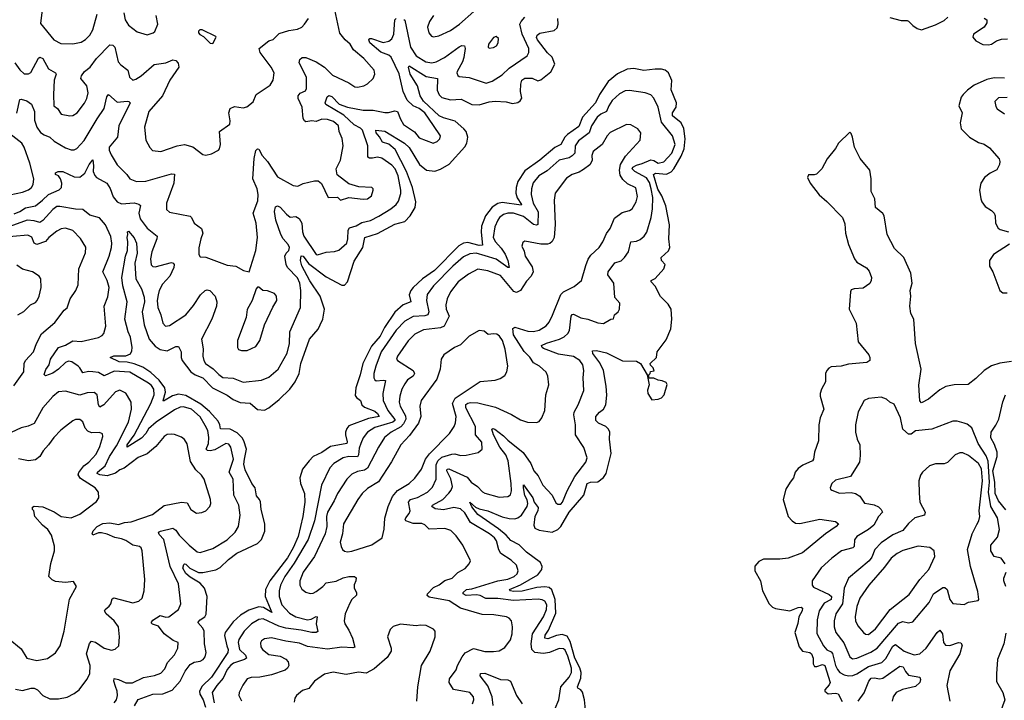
# Model space of a CAD drawing. Extents: x 1954678 to 2060275, y 904822 to 1016299.
# Tile 412 of 467: x 2029484 to 2036365, y 989841 to 994597. Entities that reach past the tile are written whole.
import ezdxf

# ---------------------------------------------------------------- set-up
doc = ezdxf.new("R2010")
doc.units = 0

msp = doc.modelspace()

# ---------------------------------------------------------------- linework, layer by layer
at = {"layer": '0CON20XD'}
for points in [[(2029465, 993943.3), (2029485, 994038), (2029495, 994040.8), (2029535, 994028.9), (2029566.2, 994006.2), (2029587.3, 993955), (2029587.1, 993895), (2029605, 993845.7), (2029629.2, 993809.3), (2029655, 993791.1), (2029694.7, 993774.7), (2029725, 993748.8), (2029805, 993701.1), (2029845, 993686.5), (2029865, 993687.5), (2029882.6, 993697.4), (2029935, 993753.6), (2030025, 993903.6), (2030075.3, 993975), (2030093.5, 994056.5), (2030105, 994073.8), (2030165, 994020.8), (2030235, 994026.8), (2030246.7, 994025), (2030255.8, 994015), (2030177.4, 993855), (2030168.5, 993775), (2030110.4, 993705), (2030109.6, 993685), (2030123.3, 993653.3), (2030165, 993581.4), (2030232.5, 993515), (2030254.6, 993484.6), (2030300, 993465), (2030365, 993467.3), (2030545, 993518.5), (2030565, 993518), (2030560.5, 993455), (2030509.5, 993315), (2030509.5, 993269.5), (2030530.6, 993250.6), (2030675, 993223.3), (2030685, 993214), (2030702.5, 993175), (2030755, 993137.5), (2030765.3, 993105), (2030749.6, 993065), (2030736.5, 993003.5), (2030735.8, 992955.8), (2030745, 992940), (2030785, 992937.5), (2030935, 992880.8), (2030995, 992874), (2031047.5, 992845), (2031087.5, 992835), (2031134.2, 992985), (2031145.5, 993074.5), (2031136.8, 993175), (2031116.5, 993245), (2031148.3, 993331.7), (2031150, 993375), (2031143.6, 993415), (2031113.4, 993485), (2031123.5, 993626.5), (2031135, 993683.3), (2031145, 993694), (2031155, 993690.8), (2031178.6, 993648.6), (2031215.7, 993605.7), (2031285, 993499.4), (2031395, 993438.1), (2031427.6, 993432.4), (2031465, 993451.4), (2031545, 993470), (2031570.5, 993470.5), (2031592.7, 993452.7), (2031640, 993355), (2031705, 993356.7), (2031726.2, 993336.2), (2031785, 993354), (2031885, 993342.5), (2031915, 993346), (2031943.8, 993365), (2031953.3, 993405), (2031953.3, 993415), (2031945, 993423.3), (2031855, 993429.2), (2031785, 993448.8), (2031702.7, 993512.7), (2031695.8, 993555), (2031725.4, 993614.6), (2031744.5, 993715), (2031737.2, 993767.2), (2031717.5, 993815), (2031712.3, 993855), (2031677.8, 993885), (2031635, 993899.6), (2031595, 993900.9), (2031555, 993884.7), (2031525, 993889.6), (2031485, 993883.5), (2031475, 993889.6), (2031465.3, 993905.3), (2031458.8, 993985), (2031429.4, 994045), (2031430.5, 994065), (2031445, 994083.1), (2031481.5, 994098.5), (2031488.9, 994115), (2031488.5, 994195), (2031436.5, 994295), (2031442.1, 994317.9), (2031457.6, 994332.4), (2031485, 994332.7), (2031555, 994302.5), (2031614.8, 994264.8), (2031669.2, 994209.2), (2031785.5, 994155.5), (2031827.3, 994127.3), (2031845.6, 994124.4), (2031890, 994135), (2031915, 994149.2), (2031953.3, 994185), (2031966.2, 994215), (2031962, 994245), (2031888.1, 994325), (2031817.5, 994385), (2031793.3, 994425), (2031759.5, 994455), (2031721.7, 994501.7), (2031686.4, 994665)], [(2029640.8, 994665), (2029630.6, 994570.6), (2029722.9, 994455), (2029770.7, 994430.7), (2029855, 994428.9), (2029915, 994439.4), (2029945, 994457.1), (2029975, 994488.6), (2029995.5, 994525), (2030026.2, 994635)], [(2030212.5, 994645), (2030220.6, 994595), (2030245, 994558.8), (2030305, 994511.4), (2030375, 994491.2), (2030417.5, 994505), (2030428.8, 994515), (2030448.8, 994565), (2030437.5, 994625)], [(2032377.1, 994625), (2032349.2, 994585), (2032334.2, 994545), (2032344, 994505), (2032361.7, 994481.7), (2032375, 994476), (2032413.3, 994485), (2032495, 994521.4), (2032557.5, 994565), (2032658.8, 994655)], [(2029445, 993240.8), (2029485, 993257.1), (2029525, 993282.7), (2029595, 993296.6), (2029643.6, 993336.4), (2029685, 993374.8), (2029761.3, 993408.7), (2029776.9, 993425), (2029778.6, 993455), (2029770.6, 993485), (2029755.4, 993505.4), (2029734.2, 993515), (2029735, 993525.8), (2029752.5, 993535), (2029785, 993535.9), (2029865, 993499.1), (2029905, 993495.4), (2029939.6, 993525), (2029970.6, 993585), (2029995, 993616.7), (2030000.5, 993575), (2029997.8, 993535), (2030008.9, 993508.9), (2030022.2, 993495), (2030093.3, 993453.3), (2030116.9, 993416.9), (2030138.3, 993358.3), (2030164.6, 993325), (2030195, 993310), (2030285, 993317.3), (2030318, 993308), (2030328, 993298), (2030316.9, 993245), (2030326, 993205), (2030375, 993139.6), (2030444.5, 993085), (2030442.5, 993065), (2030408.5, 992975), (2030398.8, 992925), (2030403.1, 992883.1), (2030415, 992871.1), (2030430.8, 992869.2), (2030545, 992900.4), (2030556.3, 992896.3), (2030563.3, 992885), (2030562.5, 992865), (2030532.7, 992805), (2030481.7, 992748.3), (2030459.2, 992705), (2030451.6, 992675), (2030446, 992634), (2030449.1, 992585), (2030471.5, 992535), (2030484.3, 992475), (2030502.5, 992455), (2030530.3, 992459.7), (2030644.5, 992535), (2030699.5, 992600.5), (2030747.8, 992675), (2030781.2, 992705), (2030795, 992710), (2030813.3, 992705), (2030849.4, 992665), (2030862.2, 992625), (2030860, 992595), (2030826.8, 992505), (2030755.7, 992365), (2030766.9, 992296.9), (2030764.6, 992245.4), (2030770.5, 992215), (2030781.9, 992195), (2030836.6, 992156.6), (2030875, 992117.1), (2030905, 992096.9), (2030975, 992091.2), (2031045, 992063.1), (2031175, 992078.5), (2031225, 992098.6), (2031291.4, 992155), (2031352.7, 992267.3), (2031370, 992335), (2031372.7, 992415), (2031445.5, 992585), (2031449.6, 992705), (2031441.1, 992755), (2031425, 992793.5), (2031355.9, 992865.9), (2031345.4, 992885), (2031337.5, 992945), (2031345.4, 992964.6), (2031364.4, 992985), (2031368.8, 993005), (2031361.5, 993025), (2031325, 993065.5), (2031308.1, 993095), (2031273.3, 993195), (2031265.5, 993255.5), (2031271.9, 993288.1), (2031285, 993295.6), (2031305, 993285.6), (2031347.7, 993237.7), (2031375, 993217.5), (2031415, 993221.4), (2031437.2, 993207.2), (2031456, 993176), (2031460.9, 993115), (2031470.8, 993085), (2031556.1, 992956.1), (2031565, 992954), (2031625, 992972.7), (2031685, 992976.5), (2031715, 992986.5), (2031770, 993035), (2031778.5, 993065), (2031779.1, 993125), (2031788, 993142), (2031835, 993156.8), (2031875, 993179.4), (2031935, 993194.1), (2031995, 993223.4), (2032077.9, 993275), (2032114.4, 993305.6), (2032131.3, 993328.7), (2032147.7, 993382.3), (2032148.3, 993405), (2032130.2, 993505), (2032107.1, 993555), (2032085, 993580.8), (2032015, 993630), (2031985.3, 993635.3), (2031950.9, 993629.1), (2031928, 993628), (2031916.4, 993636.4), (2031916.6, 993715), (2031879, 993825), (2031865, 993838.9), (2031821.4, 993861.4), (2031748.6, 993928.6), (2031624.5, 994005), (2031619.1, 994015), (2031633.5, 994056.5), (2031643.8, 994066.2), (2031665, 994059.6), (2031717, 994007), (2031775, 993986.3), (2031885, 993963.3), (2031955, 993965.3), (2032035, 993947.3), (2032062.6, 993947.4), (2032105, 993958.9), (2032125, 993955.7), (2032145, 993902.5), (2032166.7, 993865), (2032242.2, 993812.2), (2032275, 993771.8), (2032373, 993733), (2032402, 993745), (2032419.2, 993765), (2032425.7, 993785), (2032375, 993857.8), (2032315, 993946.9), (2032275, 993975.2), (2032233.3, 993995), (2032192.2, 994035), (2032164, 994094), (2032135, 994219.4), (2032080, 994335), (2032065, 994349.5), (2032008.8, 994368.8), (2031931.2, 994435), (2031923.3, 994455), (2031931.2, 994465), (2031943.8, 994466.2), (2032025, 994436.8), (2032065, 994445.9), (2032085, 994462.9), (2032098.6, 994495), (2032105.7, 994595), (2032115.6, 994604.4)], [(2031235, 994140), (2031256.4, 994173.6), (2031262.9, 994225), (2031242.5, 994265), (2031165, 994367.5), (2031157.8, 994395), (2031225, 994449.2), (2031255, 994458), (2031298.7, 994501.3), (2031365, 994522.2), (2031425, 994530.8), (2031455, 994544.2), (2031475.4, 994564.6), (2031502.9, 994605)], [(2032212.9, 993225), (2032247.6, 993285), (2032253.7, 993325), (2032230.2, 993425), (2032188.5, 993535), (2032109.3, 993689.3), (2032065, 993727.3), (2032020.4, 993740.4), (2031998.9, 993778.9), (2031975.5, 993805), (2031972.5, 993825), (2032035, 993818.8), (2032172.5, 993735), (2032205, 993703.1), (2032278.6, 993585), (2032326.9, 993545), (2032385, 993538.2), (2032425, 993551.5), (2032485, 993587.1), (2032595, 993707.5), (2032609.5, 993735), (2032615.5, 993775), (2032603.4, 993815), (2032588.1, 993835), (2032526.7, 993886.7), (2032445, 993909.9), (2032414.5, 993924.5), (2032305, 994028.3), (2032282.3, 994065), (2032264.3, 994135), (2032214, 994215), (2032201.4, 994265), (2032205, 994273.3), (2032325, 994199.7), (2032405, 994185.8), (2032401, 994105), (2032415, 994072.5), (2032435, 994052), (2032495, 994036.2), (2032570.2, 994040.2), (2032645, 994004.3), (2032695, 994001.2), (2032765, 994022.4), (2032806.2, 994026.2), (2032883.8, 994023.8), (2032929.1, 994010.9), (2032965, 994017.8), (2032981.4, 994028.6), (2032992.7, 994047.3), (2032984.7, 994094.7), (2032986.6, 994145), (2032992.8, 994175), (2033015, 994188.9), (2033065, 994188.9), (2033105, 994170.3), (2033125, 994176.7), (2033196.9, 994233.1), (2033223.6, 994285), (2033205.2, 994335), (2033171.9, 994365), (2033102.7, 994455), (2033096.7, 994473.2), (2033101, 994489), (2033118.1, 994501.9), (2033219.5, 994520.5), (2033239.4, 994540.6), (2033246.6, 994565), (2033245.9, 994605)], [(2032168.3, 994598.3), (2032175, 994592.5), (2032215, 994405.8), (2032255, 994343.8), (2032321.9, 994301.9), (2032365, 994294.7), (2032395, 994301.4), (2032453.2, 994333.2), (2032555, 994408.1), (2032575, 994416.8), (2032592, 994415), (2032597.8, 994395), (2032587.3, 994332.7), (2032578, 994302), (2032541.9, 994235), (2032538.6, 994225), (2032545, 994206.7), (2032555, 994200), (2032625, 994193.3), (2032745, 994153.8), (2032785, 994167.9), (2032855, 994211.5), (2032905, 994258.8), (2033030, 994345), (2033042.5, 994367.5), (2033041.5, 994395), (2032994.6, 994495), (2032979.6, 994565), (2032987.5, 994585), (2033014.7, 994615.3)], [(2035565, 994612.5), (2035645, 994591.8), (2035685, 994591.1), (2035695, 994585.6), (2035725, 994555.7), (2035755.8, 994535.8), (2035785, 994525.8), (2035885, 994561.2), (2035945, 994590.5), (2035969.5, 994615)], [(2036225, 994607.3), (2036242.5, 994595), (2036242, 994575), (2036224.4, 994545), (2036149.2, 994495), (2036145.7, 994475), (2036165, 994450), (2036215, 994424.4), (2036255, 994420.6), (2036275, 994425.7), (2036310.4, 994449.6), (2036345, 994459.7), (2036387.3, 994462.7)], [(2030835, 994430), (2030857.5, 994475), (2030855, 994480), (2030760, 994525), (2030744.2, 994525.8), (2030735, 994517.5), (2030733.3, 994505), (2030742.3, 994492.3), (2030768.8, 994478.8), (2030815, 994432.5), (2030835, 994430)], [(2029450, 994295), (2029485, 994246.5), (2029515, 994219.5), (2029545, 994217.5), (2029561.7, 994228.3), (2029615, 994327.5), (2029625, 994335.7), (2029645, 994324.4), (2029685, 994252.5), (2029734.3, 994225), (2029738.2, 994215), (2029725.5, 994175), (2029720.4, 994075), (2029722.5, 993995), (2029748.8, 993975), (2029775, 993936), (2029835, 993924), (2029855, 993926.2), (2029885, 993945.8), (2029937.6, 994012.4), (2029953.5, 994045), (2029962.2, 994085), (2029953.3, 994135), (2029911.8, 994185), (2029916.1, 994205), (2029937.3, 994235), (2029976.4, 994265), (2030020, 994325), (2030115, 994421.2), (2030135, 994418.8), (2030148.8, 994405), (2030173.2, 994303.2), (2030191.4, 994281.4), (2030240, 994245), (2030250.6, 994195), (2030274.5, 994174.5), (2030295, 994180), (2030334.3, 994205), (2030425, 994282.9), (2030505, 994295.5), (2030555, 994315.8), (2030575, 994311.4), (2030592.6, 994292.6), (2030596.9, 994265), (2030534.5, 994175), (2030482.7, 994065), (2030387.1, 993955), (2030356.9, 993845), (2030365.8, 993755), (2030393, 993703), (2030413.2, 993683.2), (2030470, 993675), (2030585, 993714.4), (2030635, 993723.5), (2030695, 993709.4), (2030763.8, 993655), (2030785, 993651.1), (2030825, 993660), (2030872.5, 993685), (2030880, 993695), (2030888, 993725), (2030880.8, 993815), (2030952.5, 993867.5), (2030955, 993890), (2030945.5, 993945), (2030956, 993975), (2030985, 993989.4), (2031045, 993980), (2031072.7, 993987.3), (2031115, 994022.5), (2031136.2, 994075), (2031235, 994140)], [(2032765, 994398.8), (2032795, 994402), (2032815.5, 994414.5), (2032827.5, 994435), (2032830, 994465), (2032815, 994478.8), (2032795, 994473.3), (2032760, 994425), (2032758.8, 994405), (2032765, 994398.8)], [(2033437.3, 989775), (2033431.6, 989845), (2033416.5, 989896.5), (2033405, 989913.4), (2033384.9, 989924.9), (2033381.7, 989935), (2033404.4, 989995.6), (2033408.3, 990035), (2033398.3, 990068.3), (2033362.5, 990135), (2033330.9, 990250.9), (2033309.9, 990289.9), (2033275, 990300.5), (2033235, 990292.7), (2033175, 990270.5), (2033153.4, 990275), (2033155.9, 990295), (2033178.6, 990331.4), (2033231.3, 990448.7), (2033226.4, 990545), (2033202.4, 990612.4), (2033185, 990628.3), (2033153.4, 990633.4), (2033097.9, 990627.9), (2032995, 990602.6), (2032935, 990600.6), (2032913.3, 990605), (2032906.9, 990615), (2032982.9, 990647.1), (2033105, 990717), (2033133.2, 990755), (2033134.4, 990775), (2033124.6, 990804.6), (2033025, 990875.2), (2032975, 990927.6), (2032916.6, 990956.6), (2032883, 990995), (2032829.2, 991039.2), (2032685, 991138.8), (2032645, 991191.8), (2032630, 991225), (2032670, 991190), (2032695, 991177.6), (2032755, 991164.5), (2032855, 991122.1), (2032905, 991110.6), (2032945, 991109.5), (2032965, 991115.7), (2032990.8, 991135), (2033029.7, 991195), (2033034.8, 991215), (2033031.7, 991241.7), (2033015, 991272.5), (2033003.8, 991325), (2033005, 991345.8), (2033071, 991255), (2033079.2, 991225), (2033107.3, 991187.3), (2033104.5, 991165), (2033084.9, 991125), (2033078.1, 991065), (2033085, 991043.3), (2033115, 991029.8), (2033205, 991015.7), (2033243.7, 991035), (2033265.7, 991054.3), (2033324.9, 991155), (2033427.3, 991275), (2033450.9, 991355), (2033474.1, 991365.9), (2033525, 991367), (2033565, 991398.1), (2033583.7, 991425), (2033616.7, 991565), (2033605.4, 991665), (2033607.5, 991715), (2033599.5, 991735), (2033580.5, 991755), (2033527.9, 991777.9), (2033509.6, 991795), (2033511.2, 991825), (2033535, 991853.6), (2033565, 991874.4), (2033579.3, 991905), (2033587.4, 991972.6), (2033583.7, 992035), (2033564, 992145), (2033538.1, 992198.1), (2033489.1, 992265), (2033487.3, 992282.7), (2033515, 992285.3), (2033585, 992269.4), (2033696, 992214), (2033795, 992211.2), (2033822.5, 992195), (2033870, 992115), (2033883.3, 992045), (2033871.7, 992008.3), (2033874.1, 991984.1), (2033900.8, 991940.8), (2033945, 991944.2), (2033968.8, 991955), (2033988.6, 991975), (2034008.3, 992048.3), (2034000.7, 992060.7), (2033975, 992072.5), (2033945, 992077.5), (2033915, 992092.5), (2033881.7, 992091.7), (2033880, 992115), (2033890, 992125), (2033891.7, 992138.3), (2033917.5, 992142.5), (2033910, 992165), (2033891.7, 992181.7), (2033890, 992195), (2033933.8, 992235), (2033938.8, 992275), (2034001.2, 992358.8), (2034035, 992436.7), (2034042.5, 992505), (2034036, 992575), (2034015, 992610), (2033962, 992662), (2033925.5, 992735.5), (2033896.2, 992765), (2033896.7, 992775), (2033925, 992788), (2033985.8, 992855), (2033995.8, 992885), (2033970, 992915), (2033967.1, 992935), (2034018, 992982), (2034027.9, 993005), (2034020, 993065), (2034025.7, 993164.3), (2033998.4, 993295), (2033971.5, 993365), (2033943.3, 993413.3), (2033914, 993515), (2033926.8, 993523.2), (2034005, 993518.4), (2034036.8, 993533.2), (2034055, 993554.7), (2034107, 993643), (2034126.9, 993695), (2034135.1, 993765.1), (2034126.4, 993836.4), (2034106.6, 993875), (2034046, 993926), (2034046, 993945), (2034071.8, 993985), (2034074.3, 994015), (2034037.7, 994107.7), (2034042.3, 994172.3), (2034017.3, 994225), (2033995, 994243.3), (2033970.1, 994250.1), (2033925, 994251.4), (2033845, 994242.1), (2033775, 994255.2), (2033728.3, 994251.7), (2033661, 994219), (2033597.1, 994165), (2033535.6, 994075), (2033507, 994015), (2033417.2, 993915), (2033390.7, 993849.3), (2033311.9, 993795), (2033293.9, 993775), (2033265.6, 993724.4), (2033225, 993703.4), (2033118.6, 993615), (2033015, 993539.5), (2032964.3, 993465), (2032953.3, 993425), (2032951.7, 993385), (2032961.1, 993351.1), (2032991.4, 993305), (2032988.9, 993301.1), (2032855, 993320), (2032825, 993312.2), (2032785, 993286.6), (2032738.4, 993225), (2032712.4, 993155), (2032708.3, 993111.7), (2032718.6, 993021.4), (2032695, 993019.1), (2032615, 993040.2), (2032585, 993034.3), (2032554, 993016), (2032383.3, 992845), (2032299.7, 992785), (2032232.8, 992725), (2032217.5, 992705), (2032206.3, 992675), (2032217.8, 992625), (2032165, 992604.2), (2032105, 992553.3), (2032034.1, 992445), (2032002.2, 992385), (2031942.4, 992315), (2031882.4, 992195), (2031864.3, 992115), (2031832.5, 992025), (2031829.5, 991969.5), (2031836.8, 991956.8), (2031865.9, 991935.9), (2031874.8, 991904.8), (2031895, 991889.7), (2031965, 991860.2), (2031984.7, 991845), (2031995.6, 991825), (2031920.9, 991809.1), (2031785, 991757.8), (2031770.1, 991739.9), (2031760.5, 991715), (2031760.2, 991695), (2031773.5, 991646.5), (2031769.5, 991635), (2031655.2, 991614.8), (2031595, 991573.2), (2031535, 991544.5), (2031507.5, 991515), (2031459.5, 991455), (2031441.2, 991395), (2031445.5, 991355), (2031474.2, 991285), (2031476.1, 991225), (2031463.4, 991125), (2031430.2, 990985), (2031395.5, 990905), (2031355, 990836), (2031231.2, 990675), (2031201.1, 990615), (2031200.4, 990565), (2031246.4, 990453.6), (2031188.6, 990488.6), (2031155, 990492.9), (2031085, 990471.6), (2031026.4, 990435), (2030975, 990389.6), (2030919.7, 990315), (2030915.8, 990294.2), (2030931.7, 990221.7), (2030940.6, 990195), (2030938.1, 990175), (2030825, 990002.3), (2030760.2, 989939.8), (2030741.4, 989905), (2030744.3, 989884.3), (2030765.9, 989845), (2030783.7, 989793.7)], [(2036365, 994188.8), (2036295, 994190.4), (2036241.5, 994178.5), (2036155, 994138), (2036106.5, 994105), (2036076.7, 994075), (2036063.6, 994055), (2036047.5, 993995), (2036070.5, 993945), (2036057.3, 993875), (2036063.5, 993835), (2036122.5, 993775), (2036185, 993737.5), (2036225, 993726.1), (2036260.9, 993700.9), (2036328.9, 993625), (2036334.5, 993605), (2036331.5, 993585), (2036311.7, 993548.3), (2036265, 993524.5), (2036227.1, 993495), (2036200.6, 993455), (2036192.2, 993405), (2036200.9, 993345), (2036206.7, 993325), (2036230.3, 993290.3), (2036275, 993264.2), (2036294.2, 993245), (2036301.9, 993225), (2036303.3, 993175), (2036320.8, 993140.8), (2036335, 993130.5), (2036393.3, 993115)], [(2033226.8, 989783.2), (2033252.2, 989845), (2033265.3, 989934.7), (2033325, 990001.4), (2033339.7, 990035), (2033339.8, 990065), (2033315, 990150), (2033295, 990191.5), (2033285, 990200.4), (2033255, 990202.7), (2033185.7, 990174.3), (2033145, 990166.8), (2033084.7, 990174.7), (2033063.3, 990195), (2033059.5, 990235), (2033068.1, 990305), (2033144.2, 990425), (2033164.7, 990475), (2033167.4, 990507.4), (2033155, 990533.1), (2033135, 990542.9), (2033106.4, 990546.4), (2032935, 990538.4), (2032825, 990551.5), (2032742.5, 990552.5), (2032702.2, 990572.2), (2032677, 990577), (2032603.9, 990573.9), (2032583.8, 990585), (2032583.8, 990595), (2032605.8, 990615), (2032645, 990620.4), (2032825, 990675.8), (2032895, 990687.6), (2032940.8, 990705), (2032960.5, 990725), (2032967.8, 990745), (2032956.7, 990785), (2032919.8, 990819.8), (2032847.4, 990867.4), (2032833.1, 990893.1), (2032817.3, 990955), (2032803.1, 990975), (2032767.7, 991005), (2032633.5, 991083.5), (2032595, 991150), (2032565, 991179.7), (2032518.7, 991188.7), (2032445, 991171), (2032388.4, 991178.4), (2032364.2, 991195), (2032370, 991205), (2032442, 991245), (2032482.3, 991287.7), (2032500.5, 991309.5), (2032508, 991335), (2032497.5, 991387.5), (2032470, 991445), (2032471.1, 991455), (2032482.2, 991457.8), (2032610.6, 991400.6), (2032638.6, 991365), (2032684.1, 991334.1), (2032717.6, 991297.6), (2032735, 991287.8), (2032835, 991260), (2032895.5, 991264.5), (2032914.4, 991275.6), (2032920.9, 991305), (2032918.6, 991355), (2032898, 991515), (2032881.6, 991555), (2032840.7, 991610.7), (2032794.3, 991695), (2032784.4, 991735), (2032791.1, 991738.9), (2032805, 991734.5), (2032865, 991689.7), (2032895, 991657.5), (2033002.7, 991572.7), (2033056.6, 991496.6), (2033077.5, 991445), (2033108.4, 991408.4), (2033139.4, 991345), (2033204.4, 991275), (2033231.7, 991221.7), (2033245, 991210.8), (2033265, 991212), (2033278.6, 991225), (2033310, 991305), (2033362.5, 991405), (2033440.8, 991505), (2033450, 991535), (2033427.6, 991607.6), (2033368.1, 991695), (2033368.8, 991765), (2033356.2, 991835), (2033359.1, 991855), (2033386.9, 991905), (2033426.9, 992005), (2033421.8, 992095), (2033426.4, 992145), (2033418.5, 992185), (2033398.5, 992215), (2033355, 992242.5), (2033248.9, 992258.9), (2033145, 992298.8), (2033135.6, 992305), (2033131.1, 992318.9), (2033165, 992336.3), (2033256.8, 992363.2), (2033289.6, 992380.4), (2033315.6, 992404.4), (2033327.5, 992425), (2033337.5, 992525), (2033345, 992536.5), (2033355, 992537.9), (2033405, 992513.5), (2033453.6, 992503.6), (2033525, 992478.1), (2033565, 992474.2), (2033615, 992503.8), (2033633, 992507), (2033640, 992535), (2033666.7, 992555), (2033676.1, 992573.9), (2033678.8, 992615), (2033643.8, 992655), (2033635.7, 992755), (2033595, 992813.8), (2033596.5, 992835), (2033643.3, 992896.7), (2033687.2, 992912.8), (2033711.4, 992935), (2033738.9, 992975), (2033755, 993043.3), (2033795, 993049.1), (2033819.3, 993060.7), (2033847.8, 993085), (2033867.7, 993112.3), (2033896.7, 993213.3), (2033905.7, 993275), (2033908.1, 993355), (2033897.4, 993415), (2033885, 993459.6), (2033865, 993492.7), (2033782.5, 993535), (2033765.4, 993555), (2033769.6, 993565), (2033795, 993580.5), (2033835, 993590.7), (2033895, 993616.7), (2033915, 993613.2), (2033945, 993594.6), (2033985, 993602.9), (2034041.9, 993665), (2034064.6, 993725), (2034046.9, 993785), (2033970.3, 993880.3), (2033945.9, 993985.9), (2033915, 994048.8), (2033895, 994070.6), (2033855, 994084.6), (2033745, 994102.5), (2033715, 994100.6), (2033675, 994078.1), (2033625, 994032.2), (2033601.1, 993995), (2033585.6, 993954.4), (2033545, 993935.8), (2033520, 993915), (2033480.6, 993855), (2033464.7, 993805), (2033389.6, 993750.4), (2033366, 993715), (2033364.7, 993665), (2033345.8, 993645), (2033325, 993631.7), (2033255, 993614.6), (2033170.1, 993539.9), (2033112.9, 993505), (2033073.1, 993456.9), (2033059.7, 993415), (2033057.6, 993375), (2033073.5, 993315), (2033107.3, 993255), (2033104.7, 993165.3), (2033095, 993160), (2033075, 993165.8), (2033005, 993220.4), (2032935, 993245.6), (2032895, 993244.3), (2032865, 993235.8), (2032837.7, 993215), (2032825, 993196.7), (2032805, 993150), (2032792.9, 993075), (2032808.4, 993045), (2032849.8, 992999.8), (2032877.2, 992957.2), (2032896.2, 992915), (2032905, 992864.2), (2032895, 992864.7), (2032815, 992924.4), (2032736.8, 992946.8), (2032675, 992965.9), (2032630.1, 992959.9), (2032585, 992940.3), (2032511.3, 992875), (2032375, 992737.1), (2032332.7, 992677.3), (2032326.1, 992635), (2032342.3, 992555), (2032336.8, 992535), (2032315, 992526.2), (2032235, 992523.5), (2032175, 992490), (2032115, 992427.3), (2032010, 992275), (2031972.1, 992175), (2031959.7, 992125), (2031959.6, 992095), (2031965, 992080), (2031975, 992072.5), (2032025, 992078.8), (2032041.4, 992075), (2032021.2, 991985), (2032024.1, 991935), (2032056.1, 991865), (2032106.2, 991803.8), (2032105.3, 991795), (2032091.2, 991785), (2031965, 991747.7), (2031915.4, 991715), (2031884.7, 991675.3), (2031867.5, 991635), (2031857.1, 991602.9), (2031852.5, 991555), (2031845, 991542.9), (2031785, 991544.2), (2031745, 991534), (2031679.5, 991495), (2031650.9, 991465), (2031594.1, 991345), (2031544.2, 991095), (2031499.6, 990965), (2031402, 990798), (2031337.4, 990705), (2031307.9, 990645), (2031297.8, 990605), (2031297.2, 990565), (2031317.1, 990507.1), (2031369.3, 990449.3), (2031413.9, 990423.9), (2031496.7, 990403.2), (2031522, 990408), (2031555, 990426.5), (2031564, 990424), (2031555.9, 990375), (2031568.6, 990321.4), (2031555.3, 990314.7), (2031525, 990314.4), (2031450.9, 990330.9), (2031344, 990344), (2031295, 990359.1), (2031185, 990410.7), (2031155, 990405.8), (2031103.9, 990375), (2031052.8, 990325), (2031015, 990265.6), (2031010, 990245), (2031020.5, 990195), (2031061.8, 990155), (2031069.5, 990135), (2031054.3, 990125), (2030979, 990101), (2030956.7, 990085), (2030935.3, 990055), (2030907.1, 989995), (2030860.9, 989945), (2030829.2, 989895), (2030843.1, 989823.1)], [(2036385, 994053.1), (2036325, 994050.8), (2036298, 994025), (2036305, 993990), (2036315, 993974.2), (2036365, 993939.2)], [(2029415, 993373.6), (2029505, 993391.2), (2029545, 993408.5), (2029566.9, 993425), (2029578.9, 993445), (2029583.6, 993485), (2029555.2, 993595), (2029516.5, 993706.5), (2029498.7, 993735), (2029395, 993815.4)], [(2032315, 991066.5), (2032295, 991075.4), (2032235, 991076.3), (2032183.1, 991095), (2032178.2, 991105), (2032181.8, 991115), (2032207.1, 991145), (2032213.8, 991165), (2032200.3, 991225), (2032215, 991243.4), (2032265, 991257.5), (2032334.4, 991295), (2032369.4, 991330.6), (2032395.3, 991385), (2032395.2, 991485), (2032406.5, 991515), (2032435, 991540.7), (2032505, 991559.8), (2032525, 991562.1), (2032565, 991550.8), (2032605, 991554.6), (2032687.1, 991572.9), (2032715.8, 991595), (2032714.5, 991645), (2032670, 991695), (2032669.1, 991755), (2032601.7, 991885), (2032602.3, 991907.7), (2032615, 991917.9), (2032635, 991922.3), (2032685, 991919.3), (2032809.2, 991889.2), (2032922, 991838), (2032985, 991800), (2033033.2, 991783.2), (2033095, 991781.2), (2033115, 991790), (2033133.8, 991815), (2033154.2, 991865.8), (2033160.8, 991975), (2033182.9, 992045), (2033174.3, 992105), (2033162.6, 992132.6), (2033116.1, 992176.1), (2033075, 992198.6), (2033048.8, 992238.8), (2033008.8, 992278.8), (2032936.1, 992395), (2032930.2, 992439.8), (2032945, 992447.5), (2033035, 992421.2), (2033075, 992418.4), (2033115, 992427.1), (2033162.8, 992457.2), (2033185, 992482.9), (2033208.2, 992531.8), (2033265, 992676.7), (2033285, 992695.4), (2033358.8, 992731.2), (2033409.4, 992775), (2033441.2, 992878.8), (2033457.3, 992922.7), (2033475, 992950.6), (2033533.3, 993005), (2033558.2, 993045), (2033585, 993102.5), (2033611.5, 993138.5), (2033640.5, 993209.5), (2033695, 993249.6), (2033745, 993262.5), (2033764.3, 993275), (2033792.9, 993325), (2033802, 993362), (2033790.6, 993420.6), (2033730.7, 993450.7), (2033699.4, 993479.4), (2033680.6, 993510.6), (2033676.3, 993545), (2033682.2, 993585), (2033717.3, 993642.7), (2033820, 993755), (2033825.7, 993805), (2033804.5, 993834.5), (2033755, 993862.9), (2033725, 993864.4), (2033611.5, 993808.5), (2033588.5, 993785), (2033554.7, 993725.3), (2033492.2, 993675), (2033482.5, 993647.5), (2033485, 993612.5), (2033468.2, 993581.8), (2033425, 993549.4), (2033395, 993531.5), (2033345, 993513.8), (2033305, 993488.2), (2033226.5, 993385), (2033218.2, 993335), (2033227.1, 993165), (2033219.6, 993075), (2033205, 993046.7), (2033187.9, 993032.1), (2033171.7, 993028.3), (2033125, 993027.9), (2033015, 993050), (2033000.3, 993039.7), (2032994.3, 993015), (2033010.3, 992980.3), (2033017.5, 992945), (2033065, 992868.6), (2033072.7, 992835), (2033058.8, 992805), (2033025, 992768.9), (2032983.6, 992705), (2032955, 992691.2), (2032936.6, 992696.6), (2032845, 992808.9), (2032755, 992842.5), (2032685, 992854.5), (2032621.7, 992818.3), (2032548.2, 992765), (2032493.9, 992695), (2032471.2, 992645), (2032461.2, 992605), (2032465.5, 992575), (2032485.5, 992525), (2032449.5, 992455), (2032425, 992444.2), (2032305, 992430), (2032245, 992399.3), (2032198.2, 992351.8), (2032123.5, 992245), (2032118.6, 992225), (2032124.2, 992215), (2032233.1, 992145), (2032242.7, 992125), (2032234.4, 992105), (2032195, 992079.1), (2032175, 992053.1), (2032154.8, 992015.2), (2032140, 991965), (2032136.7, 991925), (2032142.9, 991895), (2032179.7, 991829.7), (2032183.3, 991805), (2032167.1, 991772.9), (2032147.8, 991752.2), (2032080.9, 991715), (2032032.5, 991677.5), (2031991, 991609), (2031915, 991462.7), (2031895, 991449.7), (2031845, 991440.3), (2031805, 991421.8), (2031771.1, 991385), (2031705.3, 991285), (2031682.9, 991235), (2031635.2, 991155), (2031629.2, 991125), (2031631.4, 991055), (2031617.9, 991005), (2031545.4, 990845), (2031465, 990735.7), (2031441.5, 990675), (2031441.5, 990645), (2031455, 990617.5), (2031485, 990597.1), (2031515, 990586.9), (2031535, 990588.5), (2031555, 990600), (2031602.9, 990635), (2031625, 990661.1), (2031695, 990673.3), (2031745, 990695.4), (2031785.5, 990705.5), (2031825, 990705.7), (2031835, 990696.7), (2031834.4, 990675), (2031822.5, 990647.5), (2031821.9, 990625), (2031838.6, 990595), (2031838.6, 990575), (2031805.8, 990545), (2031791.1, 990518.9), (2031758.1, 990445), (2031751.4, 990395), (2031755.5, 990375), (2031785, 990331.4), (2031810.3, 990275), (2031827.2, 990212.8), (2031812.5, 990207.5), (2031735, 990213.1), (2031635, 990198), (2031495, 990216.2), (2031439.1, 990239.1), (2031345, 990253.1), (2031245, 990277.3), (2031195, 990269.4), (2031175, 990257.1), (2031167, 990243), (2031169.4, 990215), (2031181.9, 990195), (2031225, 990160), (2031305, 990148.2), (2031345, 990127.8), (2031359.5, 990109.5), (2031364.5, 990085), (2031356.7, 990065), (2031338.5, 990051.5), (2031245, 990018.7), (2031161.7, 990001.7), (2031100.9, 989999.1), (2031075, 989990.8), (2031043.1, 989946.9), (2031018.6, 989895), (2031016, 989875), (2031035, 989838)], [(2036415, 992207.5), (2036334.3, 992195.7), (2036275, 992178.4), (2036225, 992145.3), (2036165, 992088.8), (2036111.4, 992048.6), (2036015.3, 992044.7), (2035955, 992034.5), (2035915, 992010.6), (2035835, 991944), (2035785, 991918.9), (2035773.3, 991933.3), (2035767.3, 992042.7), (2035784.6, 992155), (2035744, 992334), (2035733.5, 992505), (2035712.7, 992542.7), (2035703.8, 992595), (2035711.1, 992665), (2035707.8, 992705), (2035720.6, 992755), (2035712.5, 992825), (2035662.1, 992935), (2035598.2, 992998.2), (2035546.5, 993095), (2035525, 993226.2), (2035515, 993243.1), (2035465.5, 993285), (2035459.5, 993345), (2035435.5, 993395), (2035433.8, 993485), (2035424.2, 993545), (2035357.2, 993627.2), (2035317.8, 993705), (2035303.5, 993775), (2035295, 993801.2), (2035285, 993810), (2035206, 993734), (2035185, 993697.5), (2035126, 993625), (2035090, 993555), (2035052.7, 993517.3), (2035035, 993511.9), (2034996.9, 993513.1), (2034989, 993495), (2035008.4, 993455), (2035071.7, 993371.8), (2035125, 993326.6), (2035234.7, 993214.7), (2035250.9, 993170.9), (2035254.8, 993105.2), (2035274.9, 993024.9), (2035317.9, 992925), (2035335, 992902.9), (2035401.9, 992861.9), (2035420.2, 992840.2), (2035435.8, 992795), (2035435.2, 992774.8), (2035425.7, 992754.3), (2035379.6, 992720.4), (2035315, 992715.9)], [(2030145, 989822.2), (2030160.9, 989845), (2030166.9, 989875), (2030166.6, 989905), (2030155, 989937.1), (2030142, 989975), (2030145, 989992.5), (2030175, 989985.8), (2030225, 989963.2), (2030272.6, 989962.6), (2030349.4, 990000.6), (2030425.5, 990014.5), (2030469.7, 990030.3), (2030498.6, 990061.4), (2030517.1, 990105), (2030565, 990158), (2030588.5, 990205), (2030592.5, 990245), (2030558, 990258), (2030495, 990305.5), (2030455, 990358.5), (2030411.6, 990371.6), (2030402.1, 990382.1), (2030415, 990400.7), (2030465, 990433.6), (2030505, 990421.2), (2030525.6, 990425), (2030594.2, 990475), (2030610.6, 990515), (2030594, 990655), (2030536.1, 990776.1), (2030491.1, 990965), (2030458.7, 990998.7), (2030455.5, 991015), (2030467.7, 991022.3), (2030555, 991043.2), (2030575, 991029.4), (2030598.7, 990995), (2030667.5, 990925), (2030725, 990878.9), (2030745, 990874.5), (2030835, 990901.2), (2030935, 990961.1), (2030990, 991015), (2031013.1, 991055), (2031024.5, 991135), (2031014.6, 991205), (2030981.8, 991275), (2030976.6, 991385), (2030948.2, 991435), (2030977.5, 991525), (2030958.8, 991608.8), (2030945, 991629.4), (2030925, 991634.6), (2030848.8, 991591.2), (2030815, 991582.9), (2030796, 991586), (2030788.5, 991595), (2030802.9, 991635), (2030807, 991677), (2030798.4, 991725), (2030781, 991761), (2030745, 991820.4), (2030685, 991875.3), (2030628, 991892), (2030605, 991890), (2030565, 991870.4), (2030437.7, 991785), (2030385, 991738.6), (2030365.7, 991704.3), (2030335, 991672.5), (2030235, 991608.6), (2030235.5, 991625), (2030285.4, 991694.6), (2030400.2, 991915), (2030424.7, 991975), (2030420.6, 992015), (2030405, 992040.4), (2030385, 992057.6), (2030253, 992133), (2030145, 992141.3), (2030075, 992107.7), (2030035, 992131.9), (2029995, 992136.4), (2029965, 992137.3), (2029925, 992128.2), (2029905.5, 992165), (2029893.5, 992175), (2029848.6, 992205), (2029825, 992209.6), (2029805, 992200.4), (2029755, 992153.6), (2029715, 992127.6), (2029665, 992108), (2029656.4, 992116.4), (2029667.8, 992152.2), (2029690.9, 992185), (2029700.4, 992225), (2029755, 992306.4), (2029805, 992322.9), (2029855, 992352.7), (2029915, 992348.5), (2030034.5, 992375.5), (2030060.3, 992389.7), (2030072, 992405), (2030085.6, 992455), (2030075.6, 992595), (2030100.2, 992659.8), (2030109.6, 992725), (2030096.1, 992775), (2030064.6, 992835), (2030110, 992945), (2030125.6, 993005), (2030128.7, 993035), (2030121, 993081), (2030085, 993162.7), (2030041.9, 993211.9), (2029975, 993230.6), (2029925, 993269.2), (2029875, 993271.9), (2029765, 993291.6), (2029745, 993290.6), (2029715, 993269.7), (2029645, 993193.5), (2029625, 993179.2), (2029585, 993191.1), (2029536.2, 993196.2), (2029415, 993152.4)], [(2030287.5, 989802.5), (2030313.4, 989846.6), (2030415, 989884.7), (2030485, 989887.1), (2030548.7, 989911.3), (2030605.1, 989974.9), (2030640.2, 990045), (2030675, 990090.9), (2030702.8, 990107.2), (2030746, 990115), (2030766.7, 990125), (2030779.7, 990145), (2030786.8, 990175), (2030774.7, 990235), (2030773.7, 990323.7), (2030765, 990344.4), (2030730, 990385), (2030745, 990403.3), (2030778.2, 990425), (2030788.5, 990441.5), (2030793.8, 990565), (2030775.8, 990625), (2030745, 990660.3), (2030675, 990701.4), (2030645, 990727.3), (2030625.4, 990765), (2030630.9, 990789.1), (2030635, 990794.2), (2030645, 990791.4), (2030673.5, 990763.5), (2030735, 990733.7), (2030765, 990734.2), (2030855, 990752.4), (2030885, 990769.8), (2030944.4, 990825.6), (2031001.3, 990868.7), (2031145, 990937.2), (2031173.8, 990965), (2031198.2, 991021.8), (2031197.5, 991075), (2031172.9, 991175), (2031167.8, 991227.8), (2031160.6, 991245), (2031138.4, 991268.4), (2031129.2, 991325), (2031106.7, 991356.7), (2031060.3, 991450.3), (2031050.8, 991490.8), (2031054.9, 991525.1), (2031068.3, 991595), (2031051.3, 991655), (2031038.4, 991675), (2031005, 991708.7), (2030955, 991734.5), (2030886.9, 991736.9), (2030883, 991765), (2030870.5, 991790.5), (2030809.7, 991859.7), (2030749.8, 991909.8), (2030645, 991971.7), (2030595, 991980.3), (2030551.2, 991968.8), (2030490, 991930), (2030485.8, 991935), (2030502.3, 991995), (2030497.5, 992025), (2030457.9, 992077.9), (2030400.4, 992130.4), (2030345, 992167.6), (2030285, 992193), (2030235, 992203), (2030180, 992205), (2030117.5, 992235), (2030143, 992247), (2030225, 992247.3), (2030258, 992262), (2030268.3, 992281.7), (2030270.6, 992305), (2030257.7, 992377.7), (2030242, 992415), (2030219.7, 992505), (2030234.7, 992625), (2030205, 992736.2), (2030197.8, 992795), (2030224, 992945), (2030238, 992985), (2030240.8, 993045), (2030234.3, 993075), (2030240, 993095), (2030237.5, 993115), (2030245, 993118.8), (2030285, 993071.2), (2030300.9, 993035), (2030304.5, 992965), (2030288.6, 992895), (2030295.4, 992785), (2030335.6, 992715.6), (2030355, 992658), (2030355.5, 992625), (2030340.4, 992555), (2030353.3, 992465), (2030389.5, 992365), (2030432.1, 992315), (2030465, 992292.9), (2030515, 992282.9), (2030575, 992312.9), (2030595, 992313.3), (2030612.7, 992275), (2030611.8, 992235), (2030619.2, 992215), (2030680, 992135), (2030710.4, 992115), (2030765, 992093.3), (2030832.2, 992025), (2030933.6, 991973.6), (2030975, 991943.7), (2031025, 991922.1), (2031095, 991918.2), (2031145, 991872.7), (2031195, 991868.9), (2031225, 991883.4), (2031298.1, 991941.9), (2031372.7, 992015), (2031410, 992065), (2031437, 992125), (2031449.4, 992195), (2031508.7, 992365), (2031569.6, 992435), (2031583.3, 992465), (2031602, 992505), (2031613.8, 992575), (2031584.2, 992665), (2031511.9, 992771.9), (2031455, 992876.5), (2031447.1, 992912.9), (2031452.4, 992947.6), (2031465, 992943.3), (2031502.8, 992892.8), (2031625, 992798.9), (2031735, 992741.4), (2031755, 992740.6), (2031775, 992763.8), (2031820.7, 992909.3), (2031881.3, 993005), (2031896.3, 993073.7), (2031985, 993103), (2032105, 993168.9), (2032175, 993186.4), (2032212.9, 993225)], [(2029442.9, 992037.1), (2029512.7, 992135), (2029515.6, 992194.4), (2029524.3, 992215), (2029581.8, 992275), (2029602, 992335), (2029637.3, 992402.7), (2029729.1, 992480.9), (2029795, 992566.2), (2029816.9, 992583.1), (2029837.5, 992645), (2029875.8, 992705), (2029893.3, 992745), (2029896.5, 992855), (2029943.2, 992966.8), (2029946.6, 993006.6), (2029908.3, 993068.3), (2029855, 993122.9), (2029805, 993138.9), (2029775, 993134.4), (2029745, 993120), (2029686.9, 993075), (2029665, 993046.9), (2029605, 993025.4), (2029586.1, 993036.1), (2029568.1, 993078.1), (2029541.5, 993091.5), (2029328.8, 993071.2)], [(2036401.9, 993028.1), (2036290, 992955), (2036261.5, 992915), (2036261.9, 992875), (2036284.4, 992835), (2036333.2, 992703.2), (2036355, 992686.9), (2036385, 992688.5)], [(2029472.5, 992535), (2029513, 992557), (2029560, 992605), (2029595, 992620.8), (2029607.1, 992635), (2029620.6, 992665), (2029634.3, 992725), (2029632.9, 992785), (2029620, 992805), (2029575, 992834.2), (2029504.5, 992854.5), (2029465, 992880.8)], [(2031075, 992284.4), (2031135, 992312.5), (2031163.1, 992355), (2031195.6, 992465), (2031252.4, 992587.6), (2031280.8, 992635), (2031279.5, 992665), (2031265, 992684.2), (2031215, 992701.2), (2031184.1, 992704.1), (2031155, 992726.7), (2031145, 992726.7), (2031136.7, 992715), (2031108.8, 992635), (2031075, 992572.5), (2031065.8, 992515), (2031005.6, 992355), (2031006.9, 992306.9), (2031013.1, 992293.1), (2031034.4, 992284.4), (2031075, 992284.4)], [(2035315, 992715.9), (2035295, 992709.1), (2035289.7, 992695), (2035281.1, 992575), (2035329.5, 992475), (2035343.5, 992345), (2035419.1, 992255), (2035426.2, 992235), (2035423.9, 992216.1), (2035405, 992201.5), (2035275, 992189.1), (2035225, 992174.5), (2035155, 992170), (2035138, 992162), (2035124.4, 992145), (2035116.4, 992123.6), (2035114.3, 992065), (2035087.1, 992015), (2035078.1, 991985), (2035076.9, 991965), (2035102.9, 991875), (2035077.8, 991815), (2035068.9, 991765), (2035066.9, 991655), (2035038.6, 991575), (2035031.9, 991525), (2035024, 991515), (2034956.2, 991483.8), (2034925, 991460.8), (2034904.4, 991435), (2034890.6, 991395), (2034869.4, 991365), (2034838.9, 991315), (2034820, 991245), (2034853.8, 991125), (2034881.2, 991095), (2034905, 991079.4), (2034935, 991076.7), (2035075, 991105.4), (2035185, 991090.5), (2035205.8, 991075), (2035189.4, 991055), (2035115, 991003.6), (2034955, 990871.8), (2034855, 990833.4), (2034795, 990826.5), (2034683.1, 990826.9), (2034650.5, 990809.5), (2034622.3, 990777.7), (2034621.2, 990745), (2034661.9, 990675), (2034675.6, 990605), (2034720.6, 990515), (2034745, 990491.5), (2034765, 990482.7), (2034866.7, 990466.7), (2034925, 990488.6), (2034945, 990491.2), (2034955.3, 990485.3), (2034951.8, 990465), (2034929.1, 990425), (2034921.7, 990378.3), (2034901.5, 990315), (2034931.8, 990215), (2034955, 990184.6), (2035005, 990174.2), (2035017.9, 990165), (2035028.4, 990135), (2035028.2, 990095), (2035037.7, 990077.7), (2035055, 990076.1), (2035095, 990091.9), (2035110.9, 990085), (2035148.6, 989965), (2035141.7, 989948.3), (2035111.5, 989915), (2035110.6, 989905), (2035135, 989886.5), (2035185, 989890.9), (2035204.4, 989885), (2035232.6, 989832.6)], [(2031775, 990878.9), (2031805, 990883.8), (2031945, 990926.9), (2032016.2, 990975), (2032032.4, 991037.6), (2032036.3, 991113.7), (2032058.9, 991195), (2032090, 991265), (2032125, 991306.1), (2032205, 991356.8), (2032245, 991392.7), (2032291.1, 991455), (2032320.3, 991525), (2032346.9, 991563.1), (2032488.1, 991705), (2032519.5, 991755), (2032530.2, 991779.8), (2032534.1, 991825), (2032509.6, 991915), (2032528, 991952), (2032702.1, 992067.9), (2032807.5, 992077.5), (2032840.8, 992089.2), (2032875, 992110.8), (2032889.5, 992135), (2032895.3, 992174.7), (2032876.5, 992295), (2032857.8, 992355), (2032836.9, 992385), (2032818.9, 992398.9), (2032795, 992402.7), (2032757.3, 992397.3), (2032729.5, 992419.5), (2032695, 992425.8), (2032625, 992384.3), (2032564.2, 992325), (2032522.5, 992305), (2032448, 992255), (2032430.6, 992225), (2032422.5, 992155), (2032398.8, 992085), (2032289.5, 991935), (2032281.5, 991895), (2032286.6, 991825), (2032272.1, 991777.9), (2032208.7, 991691.3), (2032147.1, 991625), (2032082.2, 991507.8), (2031992.5, 991367.5), (2031915, 991320.9), (2031877.3, 991285), (2031846.8, 991243.2), (2031747.9, 991075), (2031740, 991005), (2031724.4, 990945), (2031730, 990915), (2031740, 990895), (2031755, 990882.5), (2031775, 990878.9)], [(2029455, 989917.9), (2029505, 989908.2), (2029565, 989926.2), (2029586.4, 989926.4), (2029608.1, 989915), (2029646, 989875), (2029695, 989851.9), (2029755, 989850), (2029816.6, 989863.4), (2029865, 989888), (2029900, 989915), (2029953.2, 989986.8), (2029974, 990025), (2029977.8, 990085), (2029950.9, 990165), (2029972.9, 990237.1), (2029985, 990254.2), (2030015, 990247.5), (2030075, 990205.6), (2030125, 990190.8), (2030152.3, 990197.7), (2030177.7, 990222.3), (2030182.5, 990285), (2030174.2, 990355), (2030145.7, 990395), (2030089.2, 990445), (2030077.5, 990465), (2030080.8, 990475), (2030110.4, 990499.6), (2030121.2, 990515), (2030130.9, 990549.1), (2030142.7, 990557.3), (2030275, 990522.9), (2030316.8, 990533.2), (2030340, 990555), (2030354.3, 990605), (2030358.1, 990685), (2030340.5, 990885), (2030334.3, 990905), (2030322, 990915), (2030275, 990925.3), (2030227, 990957), (2030195, 990970.2), (2030148.1, 990978.1), (2030095, 991000.5), (2030055, 991010), (2030035, 991010), (2029995, 990994.2), (2029990.6, 991005), (2029997.8, 991025), (2030026.9, 991055), (2030064.8, 991075.2), (2030115, 991080.2), (2030175, 991069.2), (2030217.5, 991082.5), (2030263.2, 991086.8), (2030411.5, 991138.5), (2030495, 991202.1), (2030615.6, 991224.4), (2030655, 991220), (2030681.2, 991175), (2030718.8, 991148.8), (2030757.9, 991152.1), (2030785, 991164), (2030814, 991195), (2030820.8, 991215), (2030817.5, 991245), (2030774.3, 991385), (2030755.8, 991415), (2030715, 991450.8), (2030678.5, 991508.5), (2030655, 991633.3), (2030635, 991664.2), (2030615, 991678.6), (2030567.3, 991697.3), (2030545, 991701.5), (2030515, 991697.5), (2030495, 991684.5), (2030434.7, 991615.3), (2030376.2, 991563.8), (2030313.4, 991536.6), (2030215, 991462.9), (2030185, 991450.4), (2030155, 991427.5), (2030095, 991409.6), (2030045, 991416.6), (2030026.9, 991425), (2030027.8, 991435), (2030081.3, 991478.7), (2030111.5, 991545), (2030160.8, 991619.2), (2030243.7, 991785), (2030266.7, 991875), (2030263.1, 991923.1), (2030238.5, 991968.5), (2030225, 991987.1), (2030185, 992006.9), (2030155, 991996.7), (2030072, 991905), (2030045, 991889.5), (2030035.7, 991905.7), (2030025.2, 991975.2), (2030005, 991992.5), (2029955, 991990.4), (2029905, 991973.1), (2029805, 992001.1), (2029755, 991997.3), (2029715, 991964.5), (2029645.8, 991884.2), (2029584.6, 991775.4), (2029543, 991757), (2029495, 991745.4), (2029388.8, 991695)], [(2036370, 990795), (2036342.5, 990835), (2036293.3, 990845), (2036270, 990885), (2036271.4, 990925), (2036318.2, 990981.8), (2036332, 991035), (2036317.2, 991115), (2036269.7, 991195), (2036254.2, 991295), (2036260.5, 991365), (2036251.1, 991511.1), (2036238.4, 991548.4), (2036183.2, 991635), (2036136.9, 991745), (2036105, 991771.4), (2036085, 991778.1), (2036035, 991790.6), (2036005, 991790.6), (2035857.5, 991735), (2035745, 991724.2), (2035715, 991701.4), (2035695, 991700), (2035655.8, 991735), (2035640, 991815), (2035595, 991910), (2035564, 991924), (2035542.5, 991945), (2035505, 991959.2), (2035415, 991950), (2035386, 991935), (2035344.5, 991855.5), (2035325.8, 991765), (2035325.8, 991715), (2035335.7, 991665.7), (2035354.2, 991625), (2035358.1, 991551.9), (2035354, 991505), (2035290, 991405), (2035185, 991380), (2035158.8, 991355), (2035147.5, 991325), (2035150, 991315), (2035159.3, 991309.3), (2035213, 991287), (2035295, 991293.8), (2035325, 991286.2), (2035355, 991266.7), (2035387.7, 991217.7), (2035417.5, 991212.5), (2035454.3, 991205.7), (2035485, 991192.2), (2035504.3, 991175), (2035514.2, 991155), (2035484.7, 991125.3), (2035452, 991065), (2035416.3, 991033.7), (2035334.4, 990985), (2035316.9, 990963.1), (2035314.6, 990915.4), (2035307.1, 990905), (2035226, 990885), (2035160.6, 990835), (2035084.7, 990765.3), (2035022.9, 990675), (2035022.5, 990645), (2035031.7, 990631.7), (2035141.2, 990581.2), (2035157.6, 990565), (2035156, 990545), (2035105, 990518.7), (2035071.2, 990465), (2035056.6, 990403.4), (2035055, 990307.5), (2035100.3, 990220.3), (2035124, 990194), (2035155, 990180), (2035165, 990167.9), (2035185.2, 990085), (2035199.2, 990055), (2035215, 990036), (2035245, 990017.6), (2035275, 990010.9), (2035305.8, 990014.2), (2035335, 990026.5), (2035415, 990077.7), (2035509.5, 990105), (2035538, 990132), (2035585, 990219.1), (2035605, 990231.5), (2035664.6, 990185), (2035695, 990171.3), (2035735, 990158.9), (2035775, 990166.2), (2035819.2, 990205), (2035895, 990315.5), (2035915, 990331.5), (2035934, 990305), (2035940, 990245), (2035954, 990225), (2035985, 990222.9), (2036045, 990244.4), (2036061.4, 990241.4), (2036071.4, 990225), (2036054.6, 990165.4), (2035985, 990046.7), (2035964.2, 989945), (2035984.2, 989835)], [(2036375, 991171.1), (2036323.7, 991233.7), (2036300.4, 991285), (2036297.7, 991365), (2036284.7, 991445.3), (2036314.8, 991545), (2036314.4, 991574.4), (2036297.1, 991627.1), (2036271.2, 991675), (2036272.1, 991715), (2036306.3, 991763.7), (2036325.8, 991804.2), (2036354.6, 991925.4), (2036372.4, 991975)], [(2029404.3, 990275), (2029495, 990200), (2029535, 990134.2), (2029605, 990117.8), (2029678, 990132), (2029735, 990172), (2029767.6, 990222.4), (2029795.6, 990325), (2029832.1, 990547.9), (2029882.5, 990635), (2029860, 990670), (2029805, 990664), (2029735, 990670.8), (2029712.1, 990682.1), (2029687.1, 990705), (2029702.6, 990797.4), (2029726.7, 990885), (2029727.5, 990917.5), (2029707.1, 990995), (2029680.9, 991035), (2029644.4, 991065), (2029590, 991125), (2029582.5, 991165), (2029573.3, 991175), (2029575, 991190), (2029585, 991197.5), (2029646.7, 991193.3), (2029725, 991157.5), (2029775, 991124.4), (2029845, 991115.6), (2029905, 991140.6), (2030020.5, 991229.5), (2030038, 991255), (2030034.2, 991295), (2030012.2, 991325), (2029910.3, 991390.3), (2029893.8, 991416.2), (2029898.3, 991431.7), (2029931.7, 991478.3), (2029966.4, 991505), (2030019, 991561), (2030044.7, 991615.3), (2030064.3, 991685), (2030062.5, 991702.5), (2030043.2, 991713.2), (2029985, 991710.4), (2029960.3, 991720.3), (2029941.8, 991741.8), (2029925, 991787.1), (2029905, 991803.6), (2029875, 991802.7), (2029855, 991794.5), (2029805, 991753.1), (2029770.7, 991729.3), (2029721.8, 991678.2), (2029685.8, 991625), (2029649.4, 991585), (2029625, 991543.8), (2029595, 991520.8), (2029545, 991513.1), (2029475, 991527.5)], [(2035305, 990130.4), (2035335, 990134.1), (2035432.7, 990177.3), (2035475.8, 990204.2), (2035625, 990380.7), (2035655, 990392.5), (2035695, 990381.5), (2035725, 990388.6), (2035840.5, 990525), (2035870, 990585), (2035935, 990628.5), (2035948.1, 990628.1), (2035964.7, 990614.7), (2035985, 990546.2), (2036006.1, 990516.1), (2036085, 990510), (2036115, 990526), (2036183, 990537), (2036187.5, 990545), (2036180.3, 990600.3), (2036127.8, 990775), (2036108.5, 990895), (2036141.1, 991005), (2036171.8, 991068.2), (2036186.7, 991095), (2036192.7, 991125), (2036188.9, 991165), (2036212.2, 991375), (2036205, 991459.2), (2036185, 991496.4), (2036115, 991551.2), (2036075, 991570), (2036055, 991570.6), (2036022, 991555), (2035968.3, 991501.7), (2035945, 991493.5), (2035885, 991492.5), (2035841.2, 991478.8), (2035792, 991435), (2035779.2, 991415), (2035768.1, 991375), (2035768.8, 991288.8), (2035775.6, 991225), (2035811.9, 991155), (2035807.5, 991135), (2035740, 991115), (2035695, 991075.8), (2035655, 991028.1), (2035585, 990996.9), (2035505, 990941.2), (2035460.7, 990895), (2035438.7, 990841.3), (2035421.5, 990815), (2035275.6, 990695), (2035245.9, 990624.1), (2035235.2, 990515), (2035187.8, 990445), (2035174.7, 990395), (2035175.8, 990355), (2035188.4, 990315), (2035242.6, 990242.6), (2035284.2, 990144.2), (2035305, 990130.4)], [(2032648.2, 989815), (2032658.5, 989845), (2032655.6, 989865), (2032628.8, 989895), (2032515, 989917.1), (2032484.6, 989964.6), (2032488.7, 989991.3), (2032535.5, 990054.5), (2032544.3, 990085), (2032575.6, 990145), (2032597.5, 990172.5), (2032655, 990201.9), (2032735, 990181.4), (2032795, 990181.4), (2032835, 990187.5), (2032875, 990210), (2032915, 990263.3), (2032925.6, 990305), (2032928.1, 990355), (2032920, 990395), (2032904, 990415), (2032885, 990424.4), (2032797, 990437), (2032715, 990440.9), (2032565.3, 990485.3), (2032485.2, 990535.2), (2032345, 990562.1), (2032332.6, 990572.6), (2032333.1, 990585), (2032375, 990628.9), (2032415, 990647.5), (2032455, 990677.5), (2032505.3, 990694.7), (2032545.4, 990734.6), (2032597.3, 990762.7), (2032626.2, 990795), (2032633.8, 990815), (2032580, 990925), (2032535, 990990.8), (2032497.3, 991027.3), (2032455, 991041.2), (2032346.8, 991036.8), (2032315, 991066.5)], [(2035415, 990301.1), (2035465, 990340), (2035567.9, 990475), (2035698.8, 990581.2), (2035775.3, 990684.7), (2035836.5, 990755), (2035880, 990845), (2035874, 990885), (2035845, 990908.1), (2035762, 990918), (2035655, 990886.8), (2035615, 990867.7), (2035574.6, 990835), (2035528.5, 990771.5), (2035419.1, 990645), (2035356.2, 990555), (2035335, 990496.7), (2035323.4, 990423.4), (2035324.4, 990395), (2035341.3, 990361.3), (2035380.8, 990315), (2035395, 990302.5), (2035415, 990301.1)], [(2036374.5, 990635), (2036360.9, 990675), (2036360.9, 990695), (2036376.6, 990735)], [(2032259.4, 989835), (2032265.5, 989935.5), (2032293.3, 990085), (2032353.1, 990185), (2032386.6, 990283.4), (2032387.5, 990325), (2032375, 990338.8), (2032325, 990362.5), (2032285, 990366.9), (2032255, 990361.4), (2032145, 990372), (2032094.3, 990355.7), (2032073.8, 990335), (2032054, 990285), (2032080, 990205), (2032080, 990185), (2032051.1, 990138.9), (2031960.3, 990059.7), (2031905, 990031.5), (2031852.4, 990037.6), (2031765, 990020.9), (2031675, 990036.2), (2031615, 990022.9), (2031545, 989974.4), (2031505.9, 989924.1), (2031461.1, 989908.9), (2031418.8, 989875), (2031407.5, 989855), (2031402.7, 989827.3)], [(2036375, 990310), (2036361.2, 990235), (2036316.2, 990125), (2036310, 990025), (2036311.2, 989971.2), (2036354.4, 989894.4), (2036368.1, 989845), (2036318.7, 989711.3), (2036294.2, 989665), (2036300, 989575), (2036260.8, 989485), (2036257.7, 989455), (2036263.6, 989435), (2036279.2, 989415), (2036325, 989406.2), (2036455, 989422.2)], [(2032792.5, 989805), (2032785.7, 989865), (2032755, 989942.3), (2032701.1, 990011.1), (2032705, 990028.6), (2032735, 990029.7), (2032845, 989986.1), (2032895, 989983.2), (2032913.3, 989975), (2032955.5, 989875), (2032996.4, 989815)], [(2035343.6, 989835), (2035385, 989893.5), (2035419, 989975), (2035435, 989994.7), (2035455, 989998.9), (2035495, 989991.9), (2035515, 989995.3), (2035635, 990080), (2035657.9, 990075), (2035675, 990042.9), (2035695, 990017.5), (2035773.4, 990003.4), (2035778.9, 989985), (2035774.1, 989965), (2035745, 989937.8), (2035652.7, 989917.3), (2035609.5, 989895), (2035588.5, 989865), (2035581.2, 989835)]]:
    msp.add_lwpolyline(points, dxfattribs=at)

doc.saveas('drawing.dxf')
